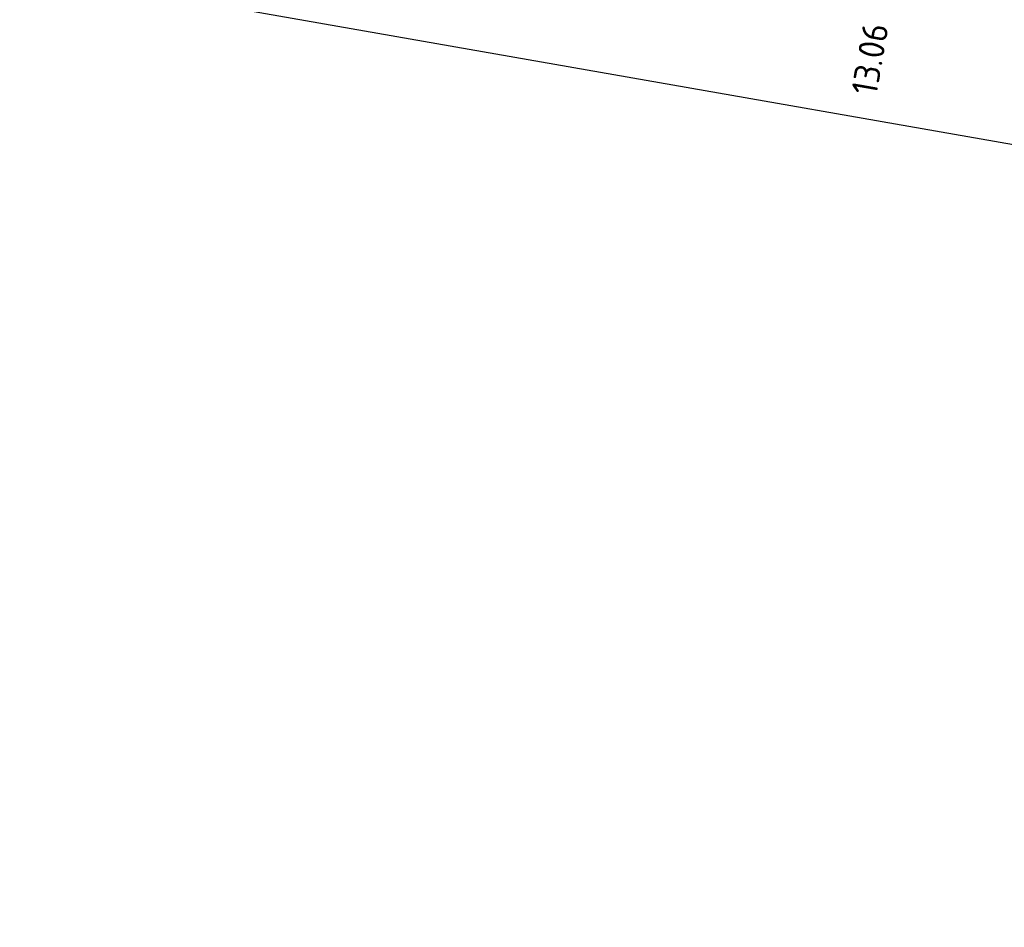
# Model space of a CAD drawing. Header units: metres. Extents: x 2514 to 227642, y 1683 to 852646.
# Tile 401 of 462: x 114366.19 to 114370.95, y 426100.35 to 426104.74. Entities that reach past the tile are written whole.
import ezdxf
from ezdxf.enums import TextEntityAlignment as Align

# ---------------------------------------------------------------- set-up
doc = ezdxf.new("R2010")
doc.units = ezdxf.units.M
for name, color, linetype, lineweight in [('N-WE-GW-GROND_GRIND-AD-50', 7, 'Continuous', 18), ('X-XX-AL-PROFIELBALK-G', 7, 'Continuous', 25), ('X-XX-AL-PROFIELBALK-T25', 7, 'Continuous', 25)]:
    doc.layers.add(name, color=color, linetype=linetype, lineweight=lineweight)
doc.styles.add('NLCS-ISO-M50-T25', font='NLCS-ISO.ttf', dxfattribs={"height": 0.125})
pattern_1 = [(350.013562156, (0, 0), (0.23165277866, 0.16228675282), [0.025, -0.175]), (80.013562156, (0, 0), (-0.16228675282, 0.23165277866), [0.025, -0.175]), (125.013562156, (0.02462, -0.00434), (-0.196969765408, 0.03468301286), [0.03535534, -0.24748738]), (350.013562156, (0.04413, 0.10646), (0.23165277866, 0.16228675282), [0.025, -0.175]), (35.013562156, (0.05427, 0.09198), (0.03468301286, 0.196969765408), [0.01767766, -0.26516504]), (125.013562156, (0.05427, 0.09198), (-0.196969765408, 0.03468301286), [0.01767766, -0.26516504]), (350.013562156, (0.12666, 0.1427), (0.23165277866, 0.16228675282), [0.03535534, -0.16464466]), (35.013562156, (0.12666, 0.1427), (0.03468301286, 0.196969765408), [0.025, -0.25784272]), (125.013562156, (0.16148, 0.13657), (-0.196969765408, 0.03468301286), [0.025, -0.25784272]), (80.013562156, (0.14409, 0.0254), (-0.16228675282, 0.23165277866), [0.025, -0.175]), (35.013562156, (0.14409, 0.0254), (0.03468301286, 0.196969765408), [0.01767766, -0.26516504]), (125.013562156, (0.15857, 0.03554), (-0.196969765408, 0.03468301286), [0.01767766, -0.26516504]), (350.013562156, (0.0333, 0.0449), (0.23165277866, 0.16228675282), [0.0125, -0.1675]), (350.013562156, (0.1897, 0.06814), (0.23165277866, 0.16228675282), [0.0125, -0.1675]), (80.013562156, (0.13247, 0.1036), (-0.16228675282, 0.23165277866), [0.0125, -0.1675]), (125.013562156, (0.13758, -0.01153), (-0.196969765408, 0.03468301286), [0.01767766, -0.26516504]), (125.013562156, (0.07525, 0.13906), (-0.196969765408, 0.03468301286), [0.01767766, -0.26516504]), (35.013562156, (0.10371, 0.04837), (0.03468301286, 0.196969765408), [0.01767766, -0.26516504]), (80.013562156, (0.07204, 0.0127), (-0.16228675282, 0.23165277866), [0.003125, -0.196875]), (80.013562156, (0.0959, 0.09417), (-0.16228675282, 0.23165277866), [0.003125, -0.196875]), (80.013562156, (0.1942, 0.11177), (-0.16228675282, 0.23165277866), [0.003125, -0.196875]), (80.013562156, (0.17885, 0.00658), (-0.16228675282, 0.23165277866), [0.003125, -0.196875])]

msp = doc.modelspace()

# ---------------------------------------------------------------- hatches: boundary and pattern name
at = {"layer": 'N-WE-GW-GROND_GRIND-AD-50', "ltscale": 0.1}
h = msp.add_hatch(dxfattribs=at)
h.set_pattern_fill('AVH-FUNDERING_02-SO', color=1, scale=0.2, pattern_type=2)
h.set_pattern_definition(pattern_1)
edge = h.paths.add_edge_path()
edge.add_arc((114358.3205, 425960.5037), 148.1416, 78.890182, 81.209914)
edge.add_line((114380.9587, 426106.9054), (114380.9068, 426106.6097))
edge.add_line((114380.9068, 426106.6097), (114380.9098, 426106.6091))
edge.add_arc((99057.922, 338742.2016), 88697.9913, 80.048112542, 80.051982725, ccw=False)
edge.add_line((114386.811, 426105.5738), (114386.814, 426105.5734))
edge.add_line((114386.814, 426105.5734), (114386.8659, 426105.8691))
h = msp.add_hatch(dxfattribs=at)
h.set_pattern_fill('AVH-FUNDERING_02-SO', color=1, scale=0.2, pattern_type=2)
h.set_pattern_definition(pattern_1)
edge = h.paths.add_edge_path()
edge.add_arc((114336.8202, 425950.1267), 149.5509, 78.899366, 81.19785, ccw=False)
edge.add_line((114365.6137, 426096.8796), (114365.5618, 426096.5839))
edge.add_line((114365.5618, 426096.5839), (114365.5588, 426096.5843))
edge.add_arc((99024.8738, 338678.9411), 88753.4842, 80.046666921, 80.050535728)
edge.add_line((114359.656, 426097.62), (114359.6531, 426097.6206))
edge.add_line((114359.6531, 426097.6206), (114359.7049, 426097.9163))
h = msp.add_hatch(dxfattribs=at)
h.set_pattern_fill('AVH-FUNDERING_02-SO', color=1, scale=0.2, pattern_type=2)
h.set_pattern_definition(pattern_1)
edge = h.paths.add_edge_path()
edge.add_arc((114341.6433, 425963.2449), 148.3233, 78.891603, 81.208493)
edge.add_line((114364.3129, 426109.8255), (114364.261, 426109.5298))
edge.add_line((114364.261, 426109.5298), (114364.264, 426109.5292))
edge.add_arc((106704.2423, 382427.0489), 44349.0137, 80.04617745, 80.05391781, ccw=False)
edge.add_line((114370.1652, 426108.494), (114370.1682, 426108.4935))
edge.add_line((114370.1682, 426108.4935), (114370.2201, 426108.7892))

# ---------------------------------------------------------------- linework, layer by layer
at = {"layer": 'X-XX-AL-PROFIELBALK-G', "ltscale": 0.05}
msp.add_line((114351.0729, 426107.6345), (114412.7602, 426096.8129), dxfattribs=at)

# ---------------------------------------------------------------- texts
at = {"layer": 'X-XX-AL-PROFIELBALK-T25', "style": 'NLCS-ISO-M50-T25'}
msp.add_text('13.06', height=0.125, rotation=80.05, dxfattribs=at).set_placement((114370.33, 426104.7252), align=Align.MIDDLE_RIGHT)

doc.saveas('drawing.dxf')
